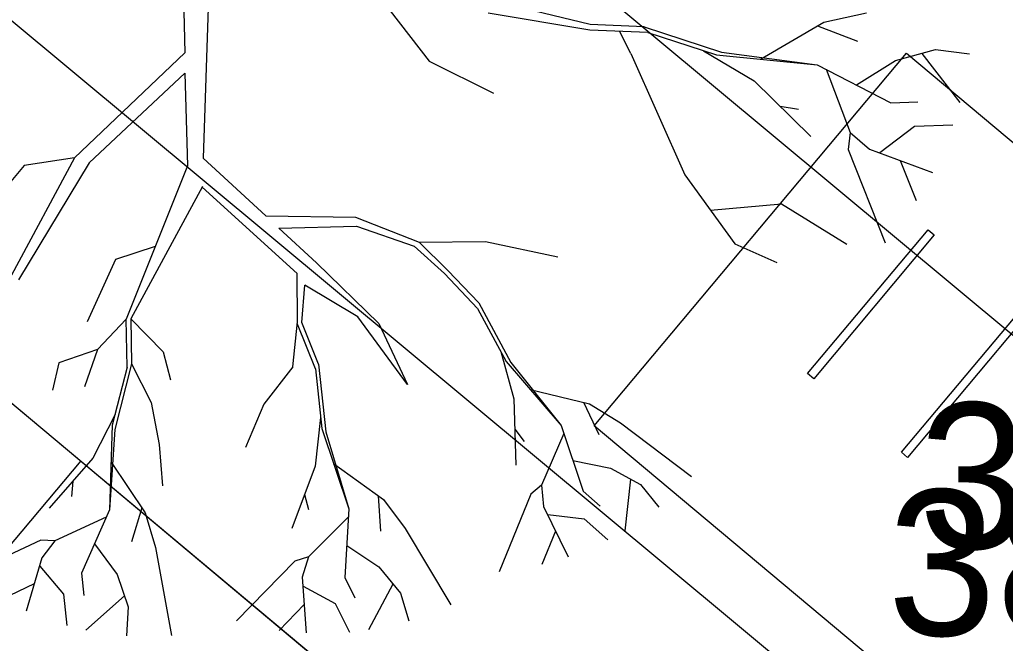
# Model space of a CAD drawing. Extents: x -438233 to -437334, y -1133133 to -1132623.
# Drawn here: x -438082.12 to -438077.05, y -1132982.43 to -1132979.22 of the extents above; entities that cross this region are included whole.
import ezdxf

# ---------------------------------------------------------------- set-up
doc = ezdxf.new("R2010")
doc.units = 0
for name, color, linetype in [('Default', 7, 'Continuous'), ('MOBILIÁŘ', 7, 'Continuous'), ('Vrstva 1', 7, 'Continuous'), ('Vrstva 10', 7, 'Continuous'), ('Vrstva 3', 7, 'Continuous'), ('Vrstva 50', 7, 'Continuous')]:
    doc.layers.add(name, color=color, linetype=linetype)

# ---------------------------------------------------------------- blocks, each defined once
blk = doc.blocks.new('A$C73EC33FB')
at = {"layer": 'Default'}
for points in [[(-39000, 25012), (0, 25012), (0, 0), (-39000, 0)], [(-32310, 18759), (-31900, 18759), (-31900, 9105), (-32310, 9105)], [(-26014, 18759), (-25605, 18759), (-25605, 9105), (-26014, 9105)], [(-19705, 18759), (-19295, 18759), (-19295, 9105), (-19705, 9105)], [(-13409, 18759), (-13000, 18759), (-13000, 9105), (-13409, 9105)], [(-7100, 18759), (-6690, 18759), (-6690, 9105), (-7100, 9105)]]:
    blk.add_lwpolyline(points, close=True, dxfattribs=at)

msp = doc.modelspace()

# ---------------------------------------------------------------- linework, layer by layer
at = {"layer": 'Vrstva 1'}
for p, q in [((-438091.5768, -1132973.3017), (-438066.2807, -1132994.4939)), ((-438081.2856, -1132978.6338), (-438081.2686, -1132979.3902)), ((-438081.1316, -1132978.6693), (-438081.1735, -1132979.9321)), ((-438080.3042, -1132979.0555), (-438080.0115, -1132979.4337)), ((-438079.1833, -1132979.245), (-438079.7897, -1132979.0975)), ((-438079.1849, -1132979.2733), (-438079.7091, -1132979.187)), ((-438077.9818, -1132979.2329), (-438077.764, -1132979.1846)), ((-438078.9067, -1132979.2571), (-438079.1833, -1132979.245)), ((-438078.9067, -1132979.2571), (-438078.5083, -1132979.387)), ((-438078.3084, -1132979.4224), (-438077.9818, -1132979.2329)), ((-438078.0156, -1132979.2523), (-438077.81, -1132979.3297)), ((-438078.8882, -1132979.2862), (-438079.1849, -1132979.2733)), ((-438078.9752, -1132979.3934), (-438079.0325, -1132979.2797)), ((-438078.8882, -1132979.2862), (-438078.535, -1132979.4015)), ((-438081.2686, -1132979.3902), (-438081.8347, -1132979.9313)), ((-438078.9752, -1132979.3934), (-438078.697, -1132980.0184)), ((-438078.6019, -1132979.3797), (-438078.3406, -1132979.5337)), ((-438078.535, -1132979.4015), (-438078.0164, -1132979.4515)), ((-438078.5083, -1132979.387), (-438078.0164, -1132979.4515)), ((-438077.614, -1132979.4297), (-438077.4092, -1132979.3741)), ((-438077.4794, -1132979.3934), (-438077.2842, -1132979.6466)), ((-438077.4092, -1132979.3741), (-438077.2334, -1132979.3958)), ((-438080.0115, -1132979.4337), (-438079.6817, -1132979.5974)), ((-438078.0164, -1132979.4515), (-438077.6382, -1132979.6474)), ((-438077.814, -1132979.5555), (-438077.614, -1132979.4297)), ((-438081.267, -1132979.495), (-438081.7589, -1132979.9563)), ((-438081.267, -1132979.495), (-438081.2549, -1132979.9716)), ((-438077.9713, -1132979.4749), (-438077.8471, -1132979.7998)), ((-438078.3406, -1132979.5337), (-438078.0487, -1132979.8208)), ((-438078.2067, -1132979.6652), (-438078.1132, -1132979.6805)), ((-438077.6382, -1132979.6474), (-438077.4987, -1132979.6426)), ((-438077.6955, -1132979.9031), (-438077.5165, -1132979.7684)), ((-438077.5165, -1132979.7684), (-438077.3197, -1132979.7603)), ((-438077.8471, -1132979.7998), (-438077.8576, -1132979.8877)), ((-438077.8471, -1132979.7998), (-438077.7471, -1132979.8869)), ((-438077.8576, -1132979.8877), (-438077.6673, -1132980.3683)), ((-438077.7471, -1132979.8869), (-438077.4237, -1132980.0055)), ((-438082.0944, -1132979.9708), (-438082.2347, -1132980.1377)), ((-438081.8347, -1132979.9313), (-438082.1589, -1132980.5345)), ((-438081.7589, -1132979.9563), (-438082.1226, -1132980.5579)), ((-438081.8347, -1132979.9313), (-438082.0944, -1132979.9708)), ((-438081.1735, -1132979.9321), (-438080.8509, -1132980.2296)), ((-438077.5899, -1132979.945), (-438077.5076, -1132980.1506)), ((-438081.2549, -1132979.9716), (-438081.5694, -1132980.7603)), ((-438078.697, -1132980.0184), (-438078.4406, -1132980.3732)), ((-438081.1775, -1132980.078), (-438081.5461, -1132980.7595)), ((-438081.1783, -1132980.0813), (-438080.6897, -1132980.5264)), ((-438078.5656, -1132980.2006), (-438078.1995, -1132980.1676)), ((-438078.1995, -1132980.1676), (-438077.8648, -1132980.3748)), ((-438080.8509, -1132980.2296), (-438080.3905, -1132980.2361)), ((-438080.3905, -1132980.2361), (-438080.0639, -1132980.3651)), ((-438080.784, -1132980.2917), (-438080.3848, -1132980.2821)), ((-438080.784, -1132980.2917), (-438080.5905, -1132980.47)), ((-438080.3848, -1132980.2821), (-438080.0889, -1132980.3853)), ((-438080.0639, -1132980.3651), (-438079.722, -1132980.3611)), ((-438080.0639, -1132980.3651), (-438079.9163, -1132980.5103)), ((-438079.722, -1132980.3611), (-438079.351, -1132980.4401)), ((-438078.4406, -1132980.3732), (-438078.2237, -1132980.4683)), ((-438081.4211, -1132980.3869), (-438081.6251, -1132980.453)), ((-438080.0889, -1132980.3853), (-438079.9333, -1132980.5264)), ((-438081.6251, -1132980.453), (-438081.7702, -1132980.7748)), ((-438080.5905, -1132980.47), (-438080.2711, -1132980.7836)), ((-438080.6888, -1132980.7748), (-438080.6897, -1132980.5264)), ((-438079.7623, -1132980.7054), (-438079.9333, -1132980.5264)), ((-438079.9163, -1132980.5103), (-438079.7566, -1132980.6772)), ((-438080.6663, -1132980.778), (-438080.6501, -1132980.5861)), ((-438080.3784, -1132980.7482), (-438080.6501, -1132980.5861)), ((-438079.7566, -1132980.6772), (-438079.5921, -1132980.9844)), ((-438079.7623, -1132980.7054), (-438079.6163, -1132980.978)), ((-438081.5694, -1132980.7603), (-438081.717, -1132980.9175)), ((-438081.5646, -1132981.007), (-438081.5694, -1132980.7603)), ((-438081.5461, -1132980.7595), (-438081.3799, -1132980.9288)), ((-438081.5461, -1132980.7595), (-438081.5412, -1132980.9901)), ((-438080.7122, -1132981.0054), (-438080.6888, -1132980.7748)), ((-438080.5808, -1132980.9925), (-438080.6663, -1132980.778)), ((-438080.1228, -1132981.0965), (-438080.3784, -1132980.7482)), ((-438080.5961, -1132981.0159), (-438080.688, -1132980.7869)), ((-438080.2711, -1132980.7836), (-438080.1228, -1132981.0965)), ((-438081.717, -1132980.9175), (-438081.9162, -1132980.9852)), ((-438081.717, -1132980.9175), (-438081.7839, -1132981.1086)), ((-438081.3799, -1132980.9288), (-438081.3412, -1132981.0731)), ((-438079.6438, -1132980.9264), (-438079.576, -1132981.1707)), ((-438079.6163, -1132980.978), (-438079.3333, -1132981.3078)), ((-438079.5921, -1132980.9844), (-438079.3333, -1132981.3078)), ((-438081.9162, -1132980.9852), (-438081.9484, -1132981.1256)), ((-438081.5646, -1132981.007), (-438081.6412, -1132981.3062)), ((-438081.5412, -1132980.9901), (-438081.6275, -1132981.328)), ((-438081.5412, -1132980.9901), (-438081.4404, -1132981.1901)), ((-438080.7122, -1132981.0054), (-438080.8622, -1132981.1973)), ((-438080.5961, -1132981.0159), (-438080.5639, -1132981.3239)), ((-438080.5808, -1132980.9925), (-438080.5437, -1132981.3401)), ((-438079.493, -1132981.1223), (-438079.1865, -1132981.1965)), ((-438079.576, -1132981.1707), (-438079.5663, -1132981.5118)), ((-438081.4404, -1132981.1901), (-438081.4001, -1132981.4046)), ((-438080.8622, -1132981.1973), (-438080.9566, -1132981.4215)), ((-438079.218, -1132981.1885), (-438079.1389, -1132981.3546)), ((-438079.1865, -1132981.1965), (-438079.0277, -1132981.2933)), ((-438081.6267, -1132981.2505), (-438081.7412, -1132981.4763)), ((-438080.5703, -1132981.2659), (-438080.5985, -1132981.5175)), ((-438081.6412, -1132981.3062), (-438081.6549, -1132981.7408)), ((-438081.6275, -1132981.328), (-438081.6549, -1132981.7408)), ((-438080.5639, -1132981.3239), (-438080.4252, -1132981.736)), ((-438079.5712, -1132981.3264), (-438079.5236, -1132981.3901)), ((-438079.3333, -1132981.3078), (-438079.2196, -1132981.6449)), ((-438079.0277, -1132981.2933), (-438078.6632, -1132981.5707)), ((-438080.5437, -1132981.3401), (-438080.4252, -1132981.736)), ((-438079.3196, -1132981.3481), (-438079.4333, -1132981.615)), ((-438081.4001, -1132981.4046), (-438081.3832, -1132981.6183)), ((-438081.8033, -1132981.4896), (-438084.6931, -1132984.9391)), ((-438081.7412, -1132981.4763), (-438081.9646, -1132981.7336)), ((-438079.2728, -1132981.4884), (-438079.0793, -1132981.5271)), ((-438081.6469, -1132981.4965), (-438081.4719, -1132981.7578)), ((-438080.5985, -1132981.5175), (-438080.7171, -1132981.8368)), ((-438080.5034, -1132981.5038), (-438080.2469, -1132981.6876)), ((-438079.0793, -1132981.5271), (-438078.9253, -1132981.6118)), ((-438078.9769, -1132981.5836), (-438079.0059, -1132981.8489)), ((-438081.8428, -1132981.5941), (-438081.8501, -1132981.6731)), ((-438079.4333, -1132981.615), (-438079.4897, -1132981.6618)), ((-438079.4333, -1132981.615), (-438079.4236, -1132981.7247)), ((-438078.9253, -1132981.6118), (-438078.8309, -1132981.7271)), ((-438080.6526, -1132981.6634), (-438080.6316, -1132981.74)), ((-438080.2736, -1132981.6691), (-438080.2623, -1132981.8513)), ((-438080.2469, -1132981.6876), (-438080.1357, -1132981.8368)), ((-438079.4897, -1132981.6618), (-438079.6526, -1132982.0602)), ((-438079.2196, -1132981.6449), (-438079.1333, -1132981.7223)), ((-438081.6549, -1132981.7408), (-438081.7985, -1132982.0666)), ((-438081.4896, -1132981.7312), (-438081.5428, -1132981.9062)), ((-438080.4252, -1132981.736), (-438080.4453, -1132982.09)), ((-438079.4236, -1132981.7247), (-438079.2978, -1132981.9828)), ((-438081.6718, -1132981.7795), (-438081.9355, -1132981.9005)), ((-438081.4719, -1132981.7578), (-438081.4194, -1132981.936)), ((-438080.4268, -1132981.7779), (-438080.6316, -1132981.9828)), ((-438079.401, -1132981.765), (-438079.2156, -1132981.7876)), ((-438079.2156, -1132981.7876), (-438079.093, -1132981.8957)), ((-438080.1357, -1132981.8368), (-438079.901, -1132982.2303)), ((-438079.3615, -1132981.8505), (-438079.4317, -1132982.0231)), ((-438082.0089, -1132981.8973), (-438082.3992, -1132982.0811)), ((-438081.9355, -1132981.9005), (-438082.0089, -1132981.8973)), ((-438081.9355, -1132981.9005), (-438082.0025, -1132981.9884)), ((-438081.7315, -1132981.9158), (-438081.6154, -1132982.0739)), ((-438081.4194, -1132981.936), (-438081.3372, -1132982.3876)), ((-438080.4356, -1132981.9255), (-438080.2711, -1132982.0344)), ((-438082.0025, -1132981.9884), (-438082.0839, -1132982.2634)), ((-438080.6316, -1132981.9828), (-438080.7026, -1132982.0061)), ((-438080.6316, -1132981.9828), (-438080.6647, -1132982.0884)), ((-438082.013, -1132982.032), (-438081.892, -1132982.1747)), ((-438080.7026, -1132982.0061), (-438081.0025, -1132982.3134)), ((-438080.2711, -1132982.0344), (-438080.1598, -1132982.1707)), ((-438081.7985, -1132982.0666), (-438081.7864, -1132982.1827)), ((-438081.6154, -1132982.0739), (-438081.559, -1132982.2408)), ((-438080.6647, -1132982.0884), (-438080.6445, -1132982.3747)), ((-438080.4453, -1132982.09), (-438080.3937, -1132982.1948)), ((-438082.042, -1132982.1223), (-438082.2097, -1132982.2021)), ((-438080.659, -1132982.1336), (-438080.4953, -1132982.2239)), ((-438080.1977, -1132982.1247), (-438080.3235, -1132982.3593)), ((-438081.892, -1132982.1747), (-438081.8751, -1132982.3368)), ((-438081.5783, -1132982.1844), (-438081.7775, -1132982.3602)), ((-438080.1598, -1132982.1707), (-438080.1163, -1132982.3126)), ((-438081.559, -1132982.2408), (-438081.567, -1132982.3892)), ((-438080.6542, -1132982.2287), (-438080.7832, -1132982.3618)), ((-438080.4953, -1132982.2239), (-438080.4219, -1132982.3714))]:
    msp.add_line(p, q, dxfattribs=at)
at = {"layer": 'Vrstva 10'}
for points in [[(-438091.201, -1132969.023), (-438075.155, -1132982.388)], [(-438092.752, -1132970.399), (-438076.4, -1132984.021)]]:
    msp.add_lwpolyline(points, dxfattribs=at)
at = {"layer": 'Vrstva 50'}
msp.add_lwpolyline([(-438091.5768, -1132973.3017), (-438066.2733, -1132994.5002), (-438069.1631, -1132997.9497), (-438094.4666, -1132976.7512)], close=True, dxfattribs=at)

# ---------------------------------------------------------------- block references
at = {"layer": 'MOBILIÁŘ', "xscale": 0.0001, "yscale": 9.999999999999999e-05, "rotation": -39.966187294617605}
msp.add_blockref('A$C73EC33FB', (-438076.1748, -1132983.814), dxfattribs=at)

# ---------------------------------------------------------------- texts
at = {"layer": 'Vrstva 3'}
for s, p in [('384.87 ', (-438077.495, -1132981.941)), ('384.88 ', (-438077.655, -1132982.388))]:
    msp.add_text(s, height=0.75, dxfattribs=at).set_placement(p)

doc.saveas('drawing.dxf')
